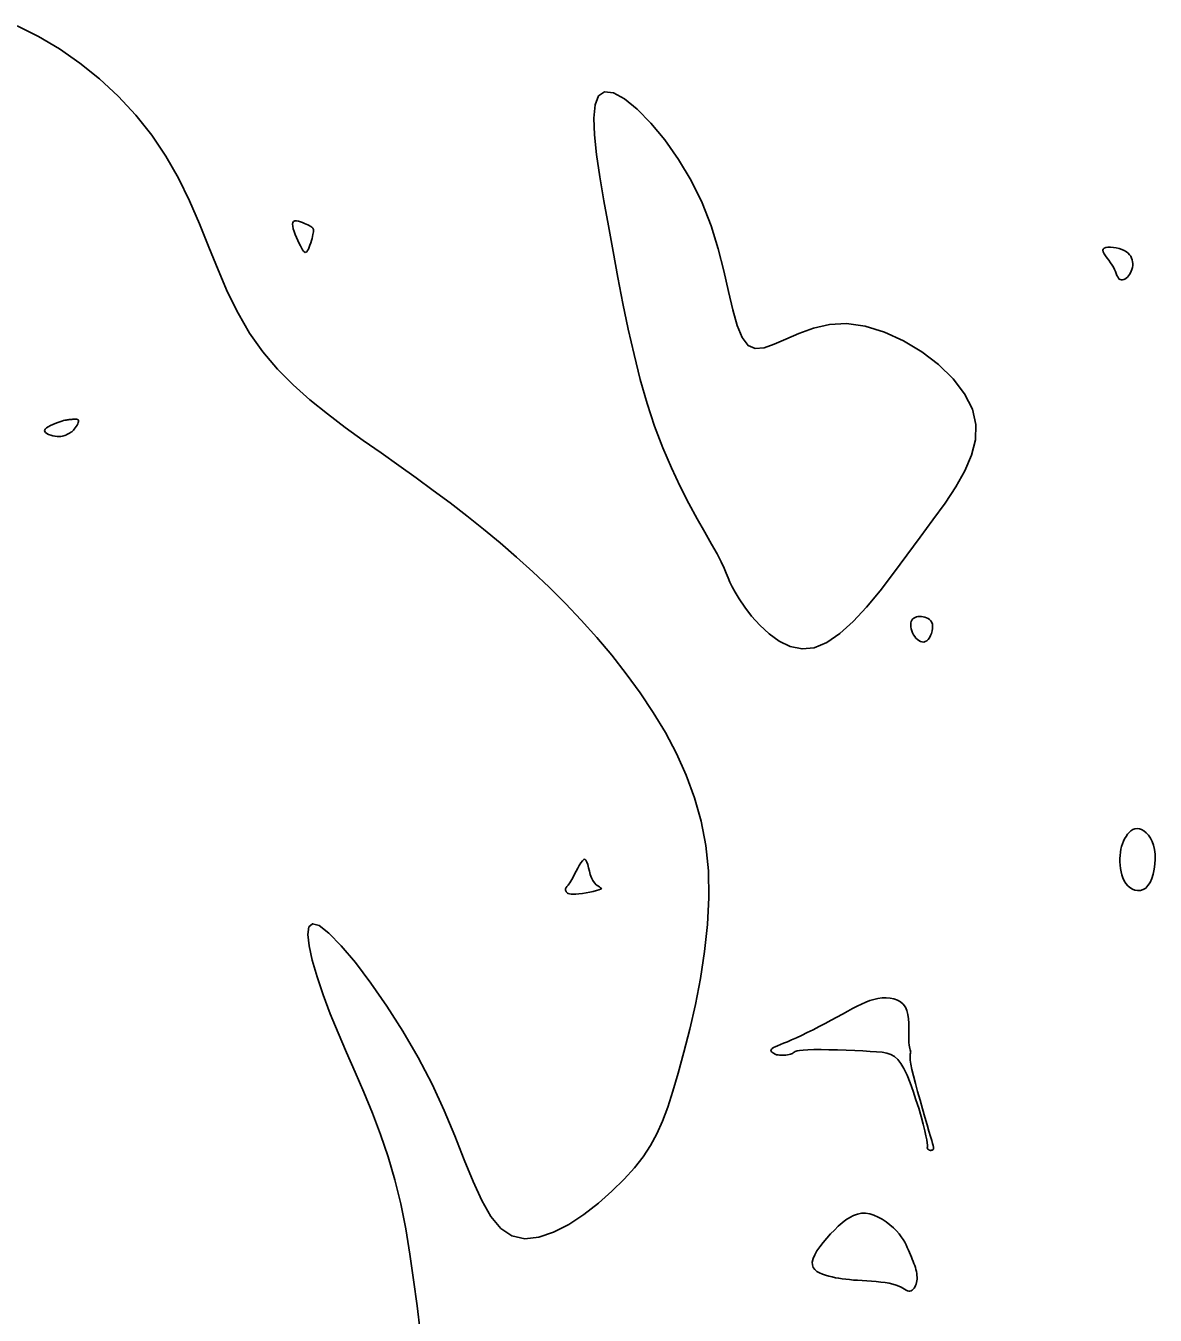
# Model space of a CAD drawing. Extents: x 3040093 to 3056816, y 408076 to 509144.
# Drawn here: x 3046551.5 to 3046596.2, y 435349.4 to 435400.5 of the extents above; entities that cross this region are included whole.
import ezdxf

# ---------------------------------------------------------------- set-up
doc = ezdxf.new("R2010")
doc.units = 0
doc.layers.add('V-CHAN-CONT-EL17', color=7, linetype='Continuous')

msp = doc.modelspace()

# ---------------------------------------------------------------- linework, layer by layer
at = {"layer": 'V-CHAN-CONT-EL17'}
msp.add_lwpolyline([(3046567.126, 435348.791), (3046567.002, 435349.804), (3046566.869, 435350.825), (3046566.722, 435351.844), (3046566.554, 435352.851), (3046566.358, 435353.837), (3046566.128, 435354.792), (3046565.861, 435355.708), (3046565.561, 435356.588), (3046565.237, 435357.437), (3046564.899, 435358.259), (3046564.554, 435359.058), (3046564.212, 435359.839), (3046563.88, 435360.607), (3046563.568, 435361.367), (3046563.284, 435362.116), (3046563.04, 435362.833), (3046562.85, 435363.489), (3046562.724, 435364.056), (3046562.677, 435364.505), (3046562.721, 435364.807), (3046562.867, 435364.934), (3046563.129, 435364.858), (3046563.513, 435364.56), (3046563.999, 435364.062), (3046564.561, 435363.393), (3046565.173, 435362.585), (3046565.809, 435361.669), (3046566.443, 435360.675), (3046567.049, 435359.634), (3046567.602, 435358.578), (3046568.082, 435357.535), (3046568.5, 435356.53), (3046568.876, 435355.585), (3046569.227, 435354.724), (3046569.573, 435353.969), (3046569.932, 435353.343), (3046570.323, 435352.868), (3046570.764, 435352.568), (3046571.267, 435352.457), (3046571.822, 435352.515), (3046572.409, 435352.713), (3046573.01, 435353.023), (3046573.608, 435353.416), (3046574.185, 435353.865), (3046574.722, 435354.34), (3046575.202, 435354.813), (3046575.611, 435355.264), (3046575.956, 435355.702), (3046576.249, 435356.144), (3046576.502, 435356.607), (3046576.727, 435357.109), (3046576.935, 435357.666), (3046577.138, 435358.297), (3046577.349, 435359.018), (3046577.574, 435359.841), (3046577.805, 435360.753), (3046578.027, 435361.734), (3046578.228, 435362.766), (3046578.394, 435363.83), (3046578.512, 435364.907), (3046578.567, 435365.978), (3046578.547, 435367.024), (3046578.441, 435368.031), (3046578.254, 435368.997), (3046577.993, 435369.924), (3046577.665, 435370.816), (3046577.278, 435371.675), (3046576.84, 435372.504), (3046576.357, 435373.306), (3046575.838, 435374.082), (3046575.29, 435374.836), (3046574.716, 435375.567), (3046574.121, 435376.275), (3046573.507, 435376.96), (3046572.879, 435377.622), (3046572.239, 435378.259), (3046571.592, 435378.871), (3046570.941, 435379.459), (3046570.289, 435380.022), (3046569.636, 435380.564), (3046568.978, 435381.088), (3046568.316, 435381.599), (3046567.646, 435382.1), (3046566.969, 435382.594), (3046566.281, 435383.086), (3046565.582, 435383.58), (3046564.872, 435384.08), (3046564.158, 435384.592), (3046563.452, 435385.124), (3046562.762, 435385.682), (3046562.099, 435386.273), (3046561.473, 435386.905), (3046560.894, 435387.585), (3046560.371, 435388.32), (3046559.911, 435389.113), (3046559.5, 435389.955), (3046559.12, 435390.834), (3046558.753, 435391.736), (3046558.381, 435392.651), (3046557.987, 435393.564), (3046557.551, 435394.464), (3046557.057, 435395.337), (3046556.491, 435396.173), (3046555.858, 435396.965), (3046555.167, 435397.708), (3046554.427, 435398.396), (3046553.648, 435399.025), (3046552.839, 435399.588), (3046552.01, 435400.082), (3046551.168, 435400.5)], dxfattribs=at)
for points in [[(3046583.241, 435376.074), (3046583.755, 435376.429), (3046584.279, 435376.906), (3046584.809, 435377.479), (3046585.342, 435378.125), (3046585.875, 435378.817), (3046586.405, 435379.531), (3046586.929, 435380.243), (3046587.44, 435380.931), (3046587.921, 435381.595), (3046588.35, 435382.24), (3046588.708, 435382.87), (3046588.972, 435383.487), (3046589.123, 435384.098), (3046589.139, 435384.705), (3046588.999, 435385.314), (3046588.691, 435385.923), (3046588.235, 435386.518), (3046587.66, 435387.079), (3046586.996, 435387.588), (3046586.271, 435388.023), (3046585.514, 435388.368), (3046584.753, 435388.6), (3046584.019, 435388.703), (3046583.335, 435388.666), (3046582.706, 435388.522), (3046582.132, 435388.315), (3046581.614, 435388.088), (3046581.153, 435387.884), (3046580.749, 435387.746), (3046580.402, 435387.717), (3046580.113, 435387.841), (3046579.879, 435388.15), (3046579.685, 435388.626), (3046579.511, 435389.244), (3046579.339, 435389.975), (3046579.151, 435390.793), (3046578.926, 435391.668), (3046578.648, 435392.575), (3046578.297, 435393.485), (3046577.861, 435394.372), (3046577.36, 435395.21), (3046576.819, 435395.977), (3046576.264, 435396.647), (3046575.722, 435397.198), (3046575.218, 435397.604), (3046574.779, 435397.841), (3046574.43, 435397.887), (3046574.191, 435397.724), (3046574.054, 435397.369), (3046574.005, 435396.847), (3046574.03, 435396.181), (3046574.115, 435395.397), (3046574.245, 435394.52), (3046574.407, 435393.572), (3046574.585, 435392.579), (3046574.769, 435391.563), (3046574.959, 435390.536), (3046575.158, 435389.506), (3046575.37, 435388.483), (3046575.598, 435387.476), (3046575.846, 435386.494), (3046576.116, 435385.546), (3046576.413, 435384.642), (3046576.737, 435383.79), (3046577.079, 435382.993), (3046577.428, 435382.256), (3046577.773, 435381.582), (3046578.103, 435380.975), (3046578.406, 435380.437), (3046578.672, 435379.973), (3046578.889, 435379.585), (3046579.05, 435379.273), (3046579.167, 435379.024), (3046579.253, 435378.818), (3046579.325, 435378.637), (3046579.397, 435378.463), (3046579.484, 435378.278), (3046579.601, 435378.063), (3046579.763, 435377.799), (3046579.983, 435377.478), (3046580.257, 435377.119), (3046580.58, 435376.754), (3046580.947, 435376.412), (3046581.352, 435376.122), (3046581.789, 435375.914), (3046582.253, 435375.819), (3046582.739, 435375.865)], [(3046562.666, 435391.596), (3046562.699, 435391.657), (3046562.731, 435391.732), (3046562.762, 435391.816), (3046562.792, 435391.905), (3046562.818, 435391.995), (3046562.842, 435392.081), (3046562.862, 435392.16), (3046562.877, 435392.228), (3046562.889, 435392.285), (3046562.896, 435392.333), (3046562.899, 435392.373), (3046562.899, 435392.406), (3046562.896, 435392.434), (3046562.889, 435392.457), (3046562.879, 435392.478), (3046562.867, 435392.496), (3046562.85, 435392.513), (3046562.829, 435392.53), (3046562.802, 435392.548), (3046562.768, 435392.567), (3046562.726, 435392.589), (3046562.674, 435392.613), (3046562.613, 435392.642), (3046562.541, 435392.674), (3046562.463, 435392.707), (3046562.381, 435392.737), (3046562.301, 435392.761), (3046562.227, 435392.774), (3046562.163, 435392.773), (3046562.112, 435392.754), (3046562.08, 435392.714), (3046562.069, 435392.649), (3046562.077, 435392.563), (3046562.101, 435392.462), (3046562.137, 435392.349), (3046562.181, 435392.23), (3046562.232, 435392.109), (3046562.284, 435391.991), (3046562.335, 435391.882), (3046562.382, 435391.784), (3046562.424, 435391.7), (3046562.464, 435391.632), (3046562.5, 435391.579), (3046562.535, 435391.544), (3046562.568, 435391.527), (3046562.601, 435391.529), (3046562.633, 435391.552)], [(3046595.228, 435390.648), (3046595.264, 435390.711), (3046595.295, 435390.779), (3046595.321, 435390.851), (3046595.339, 435390.926), (3046595.35, 435391.003), (3046595.353, 435391.08), (3046595.347, 435391.156), (3046595.332, 435391.23), (3046595.307, 435391.301), (3046595.272, 435391.37), (3046595.226, 435391.434), (3046595.168, 435391.494), (3046595.099, 435391.549), (3046595.017, 435391.598), (3046594.923, 435391.641), (3046594.816, 435391.677), (3046594.702, 435391.705), (3046594.586, 435391.724), (3046594.473, 435391.733), (3046594.37, 435391.733), (3046594.283, 435391.72), (3046594.215, 435391.696), (3046594.175, 435391.658), (3046594.165, 435391.607), (3046594.181, 435391.544), (3046594.219, 435391.471), (3046594.272, 435391.389), (3046594.336, 435391.302), (3046594.405, 435391.211), (3046594.473, 435391.117), (3046594.536, 435391.024), (3046594.588, 435390.933), (3046594.632, 435390.845), (3046594.668, 435390.762), (3046594.699, 435390.685), (3046594.728, 435390.616), (3046594.756, 435390.556), (3046594.786, 435390.507), (3046594.819, 435390.47), (3046594.858, 435390.446), (3046594.901, 435390.434), (3046594.947, 435390.435), (3046594.996, 435390.447), (3046595.045, 435390.469), (3046595.094, 435390.501), (3046595.142, 435390.542), (3046595.187, 435390.591)], [(3046552.273, 435384.521), (3046552.323, 435384.57), (3046552.394, 435384.618), (3046552.48, 435384.666), (3046552.575, 435384.711), (3046552.673, 435384.752), (3046552.769, 435384.789), (3046552.857, 435384.82), (3046552.932, 435384.844), (3046552.997, 435384.863), (3046553.052, 435384.877), (3046553.101, 435384.886), (3046553.145, 435384.893), (3046553.187, 435384.898), (3046553.229, 435384.903), (3046553.274, 435384.907), (3046553.322, 435384.912), (3046553.373, 435384.917), (3046553.424, 435384.921), (3046553.473, 435384.921), (3046553.516, 435384.917), (3046553.552, 435384.907), (3046553.579, 435384.889), (3046553.594, 435384.863), (3046553.595, 435384.827), (3046553.584, 435384.783), (3046553.562, 435384.734), (3046553.534, 435384.681), (3046553.499, 435384.627), (3046553.462, 435384.575), (3046553.424, 435384.526), (3046553.388, 435384.484), (3046553.354, 435384.449), (3046553.324, 435384.422), (3046553.295, 435384.399), (3046553.268, 435384.382), (3046553.242, 435384.367), (3046553.215, 435384.353), (3046553.187, 435384.34), (3046553.157, 435384.326), (3046553.125, 435384.309), (3046553.089, 435384.291), (3046553.048, 435384.273), (3046553.002, 435384.257), (3046552.951, 435384.243), (3046552.892, 435384.233), (3046552.825, 435384.229), (3046552.75, 435384.231), (3046552.666, 435384.241), (3046552.578, 435384.258), (3046552.491, 435384.282), (3046552.41, 435384.312), (3046552.34, 435384.346), (3046552.286, 435384.385), (3046552.254, 435384.428), (3046552.248, 435384.473)], [(3046587.251, 435376.195), (3046587.301, 435376.264), (3046587.345, 435376.346), (3046587.381, 435376.436), (3046587.408, 435376.53), (3046587.423, 435376.625), (3046587.427, 435376.715), (3046587.417, 435376.798), (3046587.393, 435376.87), (3046587.355, 435376.931), (3046587.307, 435376.981), (3046587.251, 435377.021), (3046587.188, 435377.053), (3046587.12, 435377.076), (3046587.05, 435377.091), (3046586.98, 435377.1), (3046586.912, 435377.103), (3046586.846, 435377.099), (3046586.785, 435377.088), (3046586.728, 435377.07), (3046586.679, 435377.043), (3046586.636, 435377.008), (3046586.602, 435376.964), (3046586.577, 435376.91), (3046586.563, 435376.847), (3046586.559, 435376.776), (3046586.565, 435376.7), (3046586.579, 435376.62), (3046586.602, 435376.538), (3046586.633, 435376.458), (3046586.671, 435376.381), (3046586.716, 435376.309), (3046586.767, 435376.245), (3046586.824, 435376.19), (3046586.884, 435376.146), (3046586.946, 435376.114), (3046587.01, 435376.096), (3046587.073, 435376.093), (3046587.135, 435376.108), (3046587.195, 435376.142)], [(3046594.854, 435367.259), (3046594.868, 435367.127), (3046594.891, 435366.996), (3046594.922, 435366.869), (3046594.963, 435366.748), (3046595.015, 435366.635), (3046595.078, 435366.532), (3046595.153, 435366.441), (3046595.24, 435366.364), (3046595.338, 435366.305), (3046595.442, 435366.265), (3046595.549, 435366.247), (3046595.658, 435366.253), (3046595.764, 435366.287), (3046595.865, 435366.349), (3046595.957, 435366.443), (3046596.038, 435366.569), (3046596.107, 435366.723), (3046596.163, 435366.899), (3046596.204, 435367.089), (3046596.231, 435367.288), (3046596.243, 435367.489), (3046596.237, 435367.685), (3046596.215, 435367.872), (3046596.175, 435368.042), (3046596.12, 435368.194), (3046596.052, 435368.328), (3046595.974, 435368.443), (3046595.888, 435368.537), (3046595.798, 435368.612), (3046595.706, 435368.664), (3046595.614, 435368.695), (3046595.525, 435368.704), (3046595.44, 435368.691), (3046595.359, 435368.661), (3046595.283, 435368.613), (3046595.211, 435368.552), (3046595.146, 435368.478), (3046595.086, 435368.395), (3046595.032, 435368.303), (3046594.986, 435368.206), (3046594.946, 435368.103), (3046594.912, 435367.995), (3046594.886, 435367.882), (3046594.866, 435367.765), (3046594.853, 435367.643), (3046594.847, 435367.518), (3046594.847, 435367.39)], [(3046572.894, 435366.24), (3046572.888, 435366.262), (3046572.885, 435366.283), (3046572.885, 435366.303), (3046572.888, 435366.324), (3046572.894, 435366.344), (3046572.905, 435366.365), (3046572.919, 435366.387), (3046572.937, 435366.409), (3046572.959, 435366.435), (3046572.985, 435366.467), (3046573.016, 435366.506), (3046573.052, 435366.554), (3046573.092, 435366.615), (3046573.138, 435366.69), (3046573.189, 435366.782), (3046573.245, 435366.891), (3046573.305, 435367.01), (3046573.368, 435367.131), (3046573.431, 435367.247), (3046573.492, 435367.348), (3046573.551, 435367.427), (3046573.606, 435367.475), (3046573.654, 435367.485), (3046573.695, 435367.45), (3046573.731, 435367.377), (3046573.763, 435367.274), (3046573.795, 435367.152), (3046573.829, 435367.018), (3046573.867, 435366.883), (3046573.912, 435366.754), (3046573.966, 435366.641), (3046574.03, 435366.55), (3046574.099, 435366.481), (3046574.167, 435366.429), (3046574.228, 435366.39), (3046574.275, 435366.362), (3046574.302, 435366.34), (3046574.303, 435366.32), (3046574.272, 435366.299), (3046574.204, 435366.274), (3046574.105, 435366.246), (3046573.983, 435366.216), (3046573.845, 435366.187), (3046573.699, 435366.159), (3046573.553, 435366.136), (3046573.414, 435366.117), (3046573.291, 435366.105), (3046573.188, 435366.102), (3046573.107, 435366.106), (3046573.043, 435366.116), (3046572.994, 435366.131), (3046572.959, 435366.15), (3046572.934, 435366.172), (3046572.916, 435366.195), (3046572.904, 435366.218)], [(3046581.144, 435359.79), (3046581.165, 435359.776), (3046581.187, 435359.765), (3046581.21, 435359.755), (3046581.237, 435359.746), (3046581.269, 435359.74), (3046581.308, 435359.735), (3046581.355, 435359.731), (3046581.411, 435359.729), (3046581.473, 435359.728), (3046581.54, 435359.73), (3046581.609, 435359.733), (3046581.676, 435359.74), (3046581.738, 435359.749), (3046581.793, 435359.762), (3046581.839, 435359.778), (3046581.873, 435359.799), (3046581.903, 435359.822), (3046581.938, 435359.846), (3046581.985, 435359.871), (3046582.055, 435359.894), (3046582.155, 435359.915), (3046582.294, 435359.931), (3046582.481, 435359.943), (3046582.721, 435359.948), (3046583.005, 435359.948), (3046583.321, 435359.943), (3046583.657, 435359.934), (3046584.001, 435359.922), (3046584.339, 435359.909), (3046584.661, 435359.894), (3046584.953, 435359.88), (3046585.207, 435359.865), (3046585.425, 435359.844), (3046585.612, 435359.81), (3046585.775, 435359.756), (3046585.919, 435359.675), (3046586.049, 435359.559), (3046586.171, 435359.401), (3046586.29, 435359.195), (3046586.411, 435358.936), (3046586.533, 435358.636), (3046586.652, 435358.308), (3046586.767, 435357.965), (3046586.873, 435357.623), (3046586.968, 435357.295), (3046587.05, 435356.994), (3046587.115, 435356.735), (3046587.162, 435356.527), (3046587.194, 435356.369), (3046587.212, 435356.252), (3046587.22, 435356.169), (3046587.221, 435356.113), (3046587.219, 435356.079), (3046587.216, 435356.057), (3046587.215, 435356.042), (3046587.219, 435356.028), (3046587.228, 435356.014), (3046587.24, 435356), (3046587.256, 435355.987), (3046587.274, 435355.976), (3046587.294, 435355.966), (3046587.315, 435355.959), (3046587.336, 435355.956), (3046587.357, 435355.956), (3046587.377, 435355.959), (3046587.395, 435355.964), (3046587.413, 435355.972), (3046587.428, 435355.982), (3046587.441, 435355.993), (3046587.452, 435356.005), (3046587.461, 435356.018), (3046587.466, 435356.032), (3046587.467, 435356.053), (3046587.461, 435356.088), (3046587.447, 435356.144), (3046587.425, 435356.227), (3046587.39, 435356.345), (3046587.344, 435356.504), (3046587.282, 435356.712), (3046587.206, 435356.972), (3046587.119, 435357.273), (3046587.024, 435357.602), (3046586.928, 435357.944), (3046586.833, 435358.285), (3046586.745, 435358.612), (3046586.669, 435358.91), (3046586.608, 435359.166), (3046586.567, 435359.369), (3046586.542, 435359.524), (3046586.531, 435359.636), (3046586.53, 435359.716), (3046586.536, 435359.769), (3046586.544, 435359.803), (3046586.553, 435359.826), (3046586.557, 435359.846), (3046586.555, 435359.869), (3046586.547, 435359.899), (3046586.536, 435359.938), (3046586.522, 435359.988), (3046586.508, 435360.052), (3046586.496, 435360.131), (3046586.486, 435360.23), (3046586.481, 435360.349), (3046586.482, 435360.49), (3046586.486, 435360.648), (3046586.488, 435360.818), (3046586.485, 435360.993), (3046586.473, 435361.168), (3046586.448, 435361.336), (3046586.407, 435361.492), (3046586.345, 435361.63), (3046586.259, 435361.745), (3046586.152, 435361.837), (3046586.028, 435361.906), (3046585.889, 435361.956), (3046585.74, 435361.986), (3046585.582, 435361.998), (3046585.421, 435361.993), (3046585.259, 435361.972), (3046585.098, 435361.937), (3046584.938, 435361.888), (3046584.776, 435361.827), (3046584.61, 435361.753), (3046584.437, 435361.669), (3046584.256, 435361.574), (3046584.063, 435361.47), (3046583.857, 435361.358), (3046583.637, 435361.238), (3046583.406, 435361.113), (3046583.168, 435360.987), (3046582.927, 435360.86), (3046582.689, 435360.737), (3046582.456, 435360.62), (3046582.235, 435360.511), (3046582.028, 435360.414), (3046581.841, 435360.33), (3046581.673, 435360.258), (3046581.524, 435360.198), (3046581.395, 435360.146), (3046581.285, 435360.102), (3046581.195, 435360.064), (3046581.124, 435360.03), (3046581.072, 435359.999), (3046581.04, 435359.97), (3046581.024, 435359.942), (3046581.022, 435359.915), (3046581.031, 435359.889), (3046581.048, 435359.866), (3046581.071, 435359.844), (3046581.096, 435359.824), (3046581.121, 435359.806)], [(3046585.976, 435350.622), (3046586.083, 435350.58), (3046586.174, 435350.537), (3046586.251, 435350.495), (3046586.318, 435350.456), (3046586.376, 435350.423), (3046586.429, 435350.399), (3046586.477, 435350.386), (3046586.524, 435350.386), (3046586.57, 435350.398), (3046586.613, 435350.421), (3046586.653, 435350.454), (3046586.69, 435350.496), (3046586.723, 435350.545), (3046586.751, 435350.6), (3046586.774, 435350.66), (3046586.791, 435350.723), (3046586.802, 435350.79), (3046586.808, 435350.86), (3046586.809, 435350.932), (3046586.805, 435351.007), (3046586.796, 435351.083), (3046586.782, 435351.16), (3046586.764, 435351.238), (3046586.742, 435351.317), (3046586.716, 435351.396), (3046586.686, 435351.477), (3046586.654, 435351.56), (3046586.62, 435351.644), (3046586.583, 435351.731), (3046586.545, 435351.821), (3046586.507, 435351.913), (3046586.467, 435352.009), (3046586.424, 435352.109), (3046586.377, 435352.212), (3046586.323, 435352.318), (3046586.26, 435352.427), (3046586.185, 435352.539), (3046586.097, 435352.654), (3046585.993, 435352.772), (3046585.872, 435352.892), (3046585.737, 435353.011), (3046585.589, 435353.124), (3046585.432, 435353.228), (3046585.268, 435353.318), (3046585.101, 435353.391), (3046584.933, 435353.442), (3046584.767, 435353.468), (3046584.605, 435353.465), (3046584.447, 435353.434), (3046584.293, 435353.378), (3046584.14, 435353.3), (3046583.989, 435353.2), (3046583.839, 435353.083), (3046583.688, 435352.95), (3046583.536, 435352.803), (3046583.382, 435352.646), (3046583.232, 435352.481), (3046583.089, 435352.312), (3046582.959, 435352.142), (3046582.845, 435351.976), (3046582.754, 435351.818), (3046582.69, 435351.67), (3046582.658, 435351.536), (3046582.661, 435351.42), (3046582.696, 435351.321), (3046582.758, 435351.236), (3046582.842, 435351.164), (3046582.945, 435351.103), (3046583.061, 435351.053), (3046583.186, 435351.01), (3046583.314, 435350.973), (3046583.443, 435350.942), (3046583.573, 435350.915), (3046583.705, 435350.891), (3046583.841, 435350.87), (3046583.983, 435350.852), (3046584.131, 435350.837), (3046584.287, 435350.823), (3046584.454, 435350.81), (3046584.631, 435350.798), (3046584.815, 435350.786), (3046585.002, 435350.773), (3046585.189, 435350.758), (3046585.372, 435350.74), (3046585.546, 435350.718), (3046585.707, 435350.692), (3046585.851, 435350.66)]]:
    msp.add_lwpolyline(points, close=True, dxfattribs=at)

doc.saveas('drawing.dxf')
